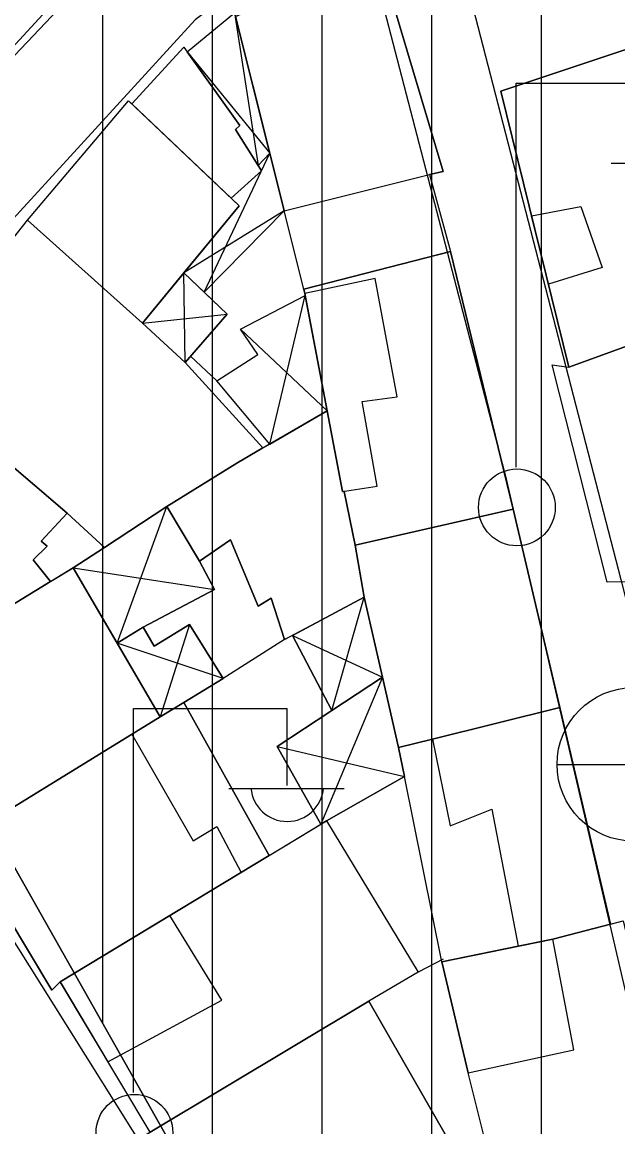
# Model space of a CAD drawing. Extents: x 417997 to 421451, y 4451742 to 4455216.
# Drawn here: x 420943.7 to 420970.9, y 4452416.4 to 4452466.7 of the extents above; entities that cross this region are included whole.
import ezdxf

# ---------------------------------------------------------------- set-up
doc = ezdxf.new("R2010")
doc.units = 0
for name, color, linetype in [('ADA', 7, 'Continuous'), ('B_Mesken', 7, 'Continuous'), ('B_Sundurma', 7, 'Continuous'), ('B_Teras', 7, 'Continuous'), ('PL_AYA_PARK_DINLENME', 7, 'Continuous'), ('PL_KON_MEV_450', 7, 'Continuous'), ('S_Elektrik_Diregi', 7, 'Continuous'), ('S_Rogar_Kapagi_Buski', 7, 'Continuous'), ('Sinir_Duvar_tek_tarafa_ait', 7, 'Continuous'), ('TR_YUKSEKYOGUNKONUT', 7, 'Continuous'), ('Yol_Sose', 7, 'Continuous')]:
    doc.layers.add(name, color=color, linetype=linetype)

msp = doc.modelspace()

# ---------------------------------------------------------------- linework, layer by layer
at = {"layer": 'ADA'}
msp.add_line((420930.356, 4452451.198), (420955.758, 4452406.29), dxfattribs=at)
msp.add_line((420930.356, 4452451.198), (420955.758, 4452406.29), dxfattribs=at)
at = {"layer": 'B_Mesken'}
for points in [[(420932.157, 4452465.784), (420937.872, 4452459.745), (420945.897, 4452468.465), (420940.548, 4452474.536), (420934.751, 4452468.746), (420934.988, 4452468.468)], [(420932.157, 4452465.784), (420934.988, 4452468.468), (420934.751, 4452468.746), (420940.548, 4452474.536), (420945.897, 4452468.465), (420937.872, 4452459.745)], [(420956.549, 4452454.57), (420953.443, 4452467.005), (420959.944, 4452469.871), (420962.895, 4452459.931), (420962.272, 4452459.799), (420963.241, 4452456.293)], [(420963.241, 4452456.293), (420956.549, 4452454.57), (420955.656, 4452458.147), (420955, 4452460.772), (420953.443, 4452467.005), (420959.568, 4452469.706), (420959.945, 4452469.871), (420962.895, 4452459.931), (420962.272, 4452459.799)], [(420965.527, 4452463.596), (420968.633, 4452451.016), (420977.074, 4452454.09), (420973.858, 4452466.484), (420971.641, 4452465.629)], [(420975.876, 4452458.706), (420977.074, 4452454.09), (420968.633, 4452451.016), (420965.527, 4452463.596), (420971.641, 4452465.629), (420973.397, 4452466.306), (420973.858, 4452466.484)], [(420948.707, 4452463.013), (420951.077, 4452465.602), (420953.64, 4452462.026), (420953.433, 4452461.847), (420954.62, 4452459.969), (420953.236, 4452458.712)], [(420951.23, 4452465.388), (420953.64, 4452462.026), (420953.433, 4452461.847), (420954.469, 4452460.208), (420954.62, 4452459.969), (420953.236, 4452458.712), (420948.707, 4452463.013), (420951.077, 4452465.602)], [(420943.955, 4452457.711), (420948.563, 4452463.15), (420953.601, 4452458.365), (420949.193, 4452453.024)], [(420948.707, 4452463.013), (420953.236, 4452458.712), (420953.601, 4452458.365), (420951.08, 4452455.31), (420949.193, 4452453.024), (420943.955, 4452457.711), (420948.563, 4452463.15)], [(420938.384, 4452450.673), (420943.955, 4452457.711), (420949.193, 4452453.024), (420951.145, 4452451.236), (420954.683, 4452447.332), (420953.489, 4452446.644), (420950.311, 4452444.665), (420947.459, 4452442.804), (420945.762, 4452444.362)], [(420938.384, 4452450.673), (420943.955, 4452457.711), (420949.193, 4452453.024), (420951.145, 4452451.236), (420954.683, 4452447.332), (420953.489, 4452446.644), (420950.311, 4452444.665), (420947.459, 4452442.804), (420945.762, 4452444.362)], [(420958.391, 4452445.355), (420958.889, 4452442.9), (420966.091, 4452444.538), (420963.241, 4452456.293), (420956.549, 4452454.57), (420956.595, 4452454.369), (420958.317, 4452445.343)], [(420966.091, 4452444.538), (420958.889, 4452442.9), (420958.391, 4452445.355), (420958.317, 4452445.343), (420957.615, 4452449.022), (420956.613, 4452454.276), (420956.595, 4452454.369), (420956.549, 4452454.57), (420963.241, 4452456.293)], [(420977.074, 4452454.09), (420977.94, 4452450.756), (420978.151, 4452450.181), (420977.551, 4452449.995), (420979.105, 4452443.952), (420971.233, 4452441.234), (420970.379, 4452441.216), (420967.871, 4452451.117), (420968.633, 4452451.016)], [(420977.94, 4452450.756), (420978.151, 4452450.181), (420977.551, 4452449.995), (420978.303, 4452447.069), (420979.105, 4452443.952), (420978.781, 4452443.84), (420971.233, 4452441.234), (420970.379, 4452441.216), (420967.871, 4452451.117), (420968.633, 4452451.016), (420977.074, 4452454.09)], [(420945.001, 4452441.24), (420944.219, 4452442.232), (420944.846, 4452442.864), (420944.571, 4452443.078), (420945.762, 4452444.362), (420937.975, 4452451.023), (420931.964, 4452443.379), (420936.847, 4452436.244)], [(420938.384, 4452450.673), (420945.762, 4452444.362), (420944.571, 4452443.078), (420944.846, 4452442.864), (420944.219, 4452442.232), (420945.001, 4452441.24), (420936.847, 4452436.244), (420931.964, 4452443.379), (420937.975, 4452451.023)], [(420957.615, 4452449.022), (420953.489, 4452446.644), (420950.311, 4452444.665), (420951.79, 4452442.171), (420953.201, 4452443.149), (420954.463, 4452440.122), (420955.054, 4452440.482), (420955.674, 4452438.598), (420959.3, 4452440.528), (420958.889, 4452442.9), (420958.391, 4452445.355), (420958.317, 4452445.343)], [(420958.391, 4452445.355), (420958.889, 4452442.9), (420959.3, 4452440.528), (420956.037, 4452438.791), (420955.674, 4452438.598), (420955.054, 4452440.482), (420954.463, 4452440.122), (420953.201, 4452443.149), (420951.79, 4452442.171), (420950.311, 4452444.665), (420953.489, 4452446.644), (420954.683, 4452447.332), (420954.996, 4452447.513), (420957.615, 4452449.022), (420958.317, 4452445.343)], [(420958.889, 4452442.9), (420959.3, 4452440.528), (420960.137, 4452436.881), (420960.869, 4452433.674), (420968.217, 4452435.497), (420966.091, 4452444.538)], [(420968.217, 4452435.497), (420962.412, 4452434.057), (420960.869, 4452433.674), (420960.137, 4452436.881), (420959.3, 4452440.528), (420958.889, 4452442.9), (420966.091, 4452444.538)], [(420950.008, 4452435.074), (420946.039, 4452441.876), (420936.65, 4452436.123), (420940.93, 4452429.501)], [(420948.046, 4452438.437), (420950.008, 4452435.074), (420940.93, 4452429.501), (420936.65, 4452436.123), (420936.847, 4452436.244), (420945.001, 4452441.24), (420946.039, 4452441.876)], [(420954.972, 4452428.756), (420951.079, 4452435.731), (420940.93, 4452429.501), (420945.071, 4452422.621), (420945.437, 4452422.994)], [(420954.972, 4452428.757), (420945.437, 4452422.994), (420945.071, 4452422.621), (420940.93, 4452429.501), (420950.008, 4452435.074), (420951.079, 4452435.731)], [(420966.323, 4452424.62), (420962.84, 4452423.914), (420961.146, 4452432.359), (420960.869, 4452433.674), (420962.412, 4452434.057), (420968.217, 4452435.497), (420970.531, 4452425.628), (420967.907, 4452424.94)], [(420961.146, 4452432.359), (420960.869, 4452433.674), (420962.412, 4452434.057), (420968.217, 4452435.497), (420970.531, 4452425.628), (420967.907, 4452424.94), (420966.323, 4452424.62), (420962.84, 4452423.914)], [(420959.51, 4452422.115), (420949.549, 4452416.149), (420945.437, 4452422.994), (420954.972, 4452428.757), (420957.329, 4452430.181), (420957.588, 4452430.338), (420961.76, 4452423.439)], [(420949.549, 4452416.149), (420945.437, 4452422.994), (420957.588, 4452430.337), (420961.76, 4452423.439), (420959.51, 4452422.115)], [(420965.118, 4452414.236), (420964.761, 4452415.99), (420964.044, 4452418.845), (420962.84, 4452423.914), (420967.907, 4452424.94), (420971.108, 4452425.779), (420973.336, 4452416.327)], [(420973.336, 4452416.327), (420965.118, 4452414.237), (420964.761, 4452415.99), (420964.044, 4452418.845), (420962.84, 4452423.914), (420966.323, 4452424.62), (420967.907, 4452424.94), (420970.531, 4452425.628), (420971.108, 4452425.779)], [(420953.158, 4452408.838), (420963.468, 4452415.242), (420959.51, 4452422.115), (420949.1, 4452415.88)], [(420963.468, 4452415.242), (420960.937, 4452413.67), (420959.308, 4452412.658), (420953.352, 4452408.959), (420953.158, 4452408.838), (420949.1, 4452415.88), (420949.549, 4452416.149), (420959.51, 4452422.115)]]:
    msp.add_lwpolyline(points, close=True, dxfattribs=at)
at = {"layer": 'B_Sundurma'}
for p, q in [((420953.391, 4452467.17), (420954.469, 4452460.208)), ((420951.23, 4452465.388), (420955, 4452460.772)), ((420952.001, 4452454.435), (420955, 4452460.772)), ((420955.656, 4452458.147), (420951.08, 4452455.31)), ((420951.145, 4452451.236), (420951.08, 4452455.31)), ((420954.996, 4452447.513), (420956.613, 4452454.276)), ((420949.193, 4452453.024), (420953.05, 4452453.438)), ((420953.668, 4452452.742), (420957.615, 4452449.022)), ((420948.046, 4452438.437), (420950.311, 4452444.665)), ((420946.039, 4452441.876), (420952.479, 4452440.878)), ((420957.831, 4452435.366), (420959.3, 4452440.528)), ((420951.339, 4452439.28), (420950.008, 4452435.074)), ((420956.037, 4452438.791), (420960.137, 4452436.881)), ((420952.871, 4452436.828), (420948.046, 4452438.437)), ((420960.137, 4452436.881), (420957.329, 4452430.181)), ((420955.337, 4452433.727), (420961.146, 4452432.359))]:
    msp.add_line(p, q, dxfattribs=at)
for points in [[(420951.23, 4452465.388), (420953.391, 4452467.17), (420953.443, 4452467.005), (420955, 4452460.772), (420954.469, 4452460.208), (420953.433, 4452461.847), (420953.64, 4452462.026)], [(420953.443, 4452467.005), (420955, 4452460.772), (420954.469, 4452460.208), (420953.433, 4452461.847), (420953.64, 4452462.026), (420951.23, 4452465.388), (420953.391, 4452467.17)], [(420953.236, 4452458.712), (420954.62, 4452459.969), (420954.469, 4452460.208), (420955, 4452460.772), (420955.656, 4452458.147), (420952.001, 4452454.435), (420951.08, 4452455.31), (420953.601, 4452458.365)], [(420955.656, 4452458.147), (420952.001, 4452454.435), (420951.08, 4452455.31), (420953.601, 4452458.365), (420953.236, 4452458.712), (420954.62, 4452459.969), (420954.469, 4452460.208), (420955, 4452460.772)], [(420949.193, 4452453.024), (420951.145, 4452451.236), (420953.05, 4452453.438), (420951.08, 4452455.31)], [(420952.001, 4452454.435), (420953.05, 4452453.438), (420951.145, 4452451.236), (420949.193, 4452453.024), (420951.08, 4452455.31)], [(420954.996, 4452447.513), (420952.592, 4452450.399), (420954.455, 4452451.587), (420953.668, 4452452.742), (420956.613, 4452454.276), (420957.615, 4452449.022)], [(420954.996, 4452447.513), (420952.592, 4452450.399), (420954.455, 4452451.587), (420953.668, 4452452.742), (420956.613, 4452454.276), (420957.615, 4452449.022)], [(420947.459, 4452442.804), (420946.039, 4452441.876), (420948.046, 4452438.437), (420949.231, 4452439.158), (420952.479, 4452440.878), (420951.79, 4452442.171), (420950.311, 4452444.665)], [(420951.79, 4452442.171), (420952.479, 4452440.879), (420949.231, 4452439.158), (420948.046, 4452438.437), (420946.039, 4452441.876), (420947.459, 4452442.804), (420950.311, 4452444.665)], [(420956.037, 4452438.791), (420957.831, 4452435.366), (420960.137, 4452436.881), (420959.3, 4452440.528)], [(420960.137, 4452436.881), (420957.831, 4452435.366), (420956.037, 4452438.791), (420959.3, 4452440.528)], [(420951.079, 4452435.731), (420952.871, 4452436.828), (420951.339, 4452439.28), (420949.733, 4452438.299), (420949.231, 4452439.158), (420948.046, 4452438.437), (420950.008, 4452435.074)], [(420951.079, 4452435.731), (420950.008, 4452435.074), (420948.046, 4452438.437), (420949.231, 4452439.158), (420949.733, 4452438.299), (420951.339, 4452439.28), (420952.871, 4452436.828)], [(420960.137, 4452436.881), (420955.337, 4452433.727), (420957.329, 4452430.181), (420957.588, 4452430.337), (420961.146, 4452432.359), (420960.82, 4452433.905)], [(420960.869, 4452433.674), (420961.146, 4452432.359), (420957.588, 4452430.338), (420957.329, 4452430.181), (420955.337, 4452433.727), (420957.831, 4452435.366), (420960.137, 4452436.881)]]:
    msp.add_lwpolyline(points, close=True, dxfattribs=at)
at = {"layer": 'B_Teras'}
for points in [[(420955.656, 4452458.147), (420962.272, 4452459.799), (420962.895, 4452459.931), (420959.944, 4452469.871), (420959.568, 4452469.706), (420953.443, 4452467.005), (420955, 4452460.772)], [(420970.142, 4452455.557), (420967.699, 4452454.8), (420966.932, 4452457.907), (420969.182, 4452458.346)], [(420956.595, 4452454.369), (420958.317, 4452445.343), (420959.897, 4452445.599), (420959.213, 4452449.447), (420960.807, 4452449.669), (420959.801, 4452455.053)], [(420962.412, 4452434.057), (420963.219, 4452430.116), (420965.116, 4452430.864), (420966.323, 4452424.62), (420967.907, 4452424.94), (420970.531, 4452425.628), (420968.217, 4452435.497)], [(420948.716, 4452434.281), (420951.507, 4452429.427), (420952.586, 4452430.081), (420953.699, 4452427.987), (420945.437, 4452422.994), (420945.071, 4452422.621), (420940.93, 4452429.501)], [(420952.817, 4452422.161), (420950.441, 4452426.018), (420945.437, 4452422.994), (420947.623, 4452419.355)], [(420964.044, 4452418.845), (420968.857, 4452419.899), (420967.907, 4452424.94), (420962.84, 4452423.914)]]:
    msp.add_lwpolyline(points, close=True, dxfattribs=at)
at = {"layer": 'PL_AYA_PARK_DINLENME'}
msp.add_lwpolyline([(420955.758, 4452406.29), (420894.067, 4452409.012), (420857.93, 4452398.147), (420858.757, 4452409.21), (420893.613, 4452418.538), (420906.494, 4452429.988), (420930.356, 4452451.198)], close=True, dxfattribs=at)
msp.add_lwpolyline([(420955.758, 4452406.29), (420894.067, 4452409.012), (420857.93, 4452398.147), (420858.757, 4452409.21), (420893.613, 4452418.538), (420906.494, 4452429.988), (420930.356, 4452451.198)], close=True, dxfattribs=at)
at = {"layer": 'PL_KON_MEV_450'}
msp.add_lwpolyline([(420943.964, 4452333.259), (420890.438, 4452339.156), (420894.067, 4452409.012), (420955.758, 4452406.29), (420930.356, 4452451.198), (420906.494, 4452429.988), (420877.387, 4452460.374), (420915.8, 4452498.787), (420961.132, 4452498.753), (420961.655, 4452472.064), (421038.956, 4452492.38), (421042.667, 4452488.692), (421043.462, 4452373.991), (421023.346, 4452363.197), (421036.047, 4452320.558), (420975.678, 4452283.747), (420939.98, 4452286.94)], close=True, dxfattribs=at)
msp.add_lwpolyline([(420943.964, 4452333.259), (420890.438, 4452339.156), (420894.067, 4452409.012), (420955.758, 4452406.29), (420930.356, 4452451.198), (420906.494, 4452429.988), (420877.387, 4452460.374), (420915.8, 4452498.787), (420961.132, 4452498.753), (420961.655, 4452472.064), (421038.956, 4452492.38), (421042.667, 4452488.692), (421043.462, 4452373.991), (421023.346, 4452363.197), (421036.047, 4452320.558), (420975.678, 4452283.747), (420939.98, 4452286.94)], close=True, dxfattribs=at)
at = {"layer": 'S_Elektrik_Diregi'}
for p, q in [((420966.225, 4452446.46), (420966.225, 4452463.961)), ((420966.225, 4452463.961), (420973.225, 4452463.961)), ((420970.565, 4452460.321), (420975.815, 4452460.321)), ((420948.792, 4452417.954), (420948.792, 4452435.454)), ((420948.792, 4452435.454), (420955.792, 4452435.454)), ((420955.792, 4452431.954), (420955.792, 4452435.454)), ((420953.132, 4452431.814), (420958.382, 4452431.814))]:
    msp.add_line(p, q, dxfattribs=at)
for centre in [(420966.261, 4452444.625), (420948.828, 4452416.119)]:
    msp.add_circle(centre, 1.75, dxfattribs=at)
msp.add_arc((420955.793, 4452431.967), 1.658, 184.8384, 355.1464, dxfattribs=at)
at = {"layer": 'S_Rogar_Kapagi_Buski'}
msp.add_line((420968.091, 4452432.911), (420975.091, 4452432.911), dxfattribs=at)
msp.add_circle((420971.591, 4452432.911), 3.5, dxfattribs=at)
at = {"layer": 'Sinir_Duvar_tek_tarafa_ait'}
for points in [[(420952.592, 4452450.399), (420951.389, 4452451.518)], [(420955.674, 4452438.598), (420952.871, 4452436.828)], [(420962.902, 4452424.035), (420961.76, 4452423.439)]]:
    msp.add_lwpolyline(points, dxfattribs=at)
at = {"layer": 'TR_YUKSEKYOGUNKONUT'}
for p, q in [((420947.387, 4452421.089), (420947.387, 4452498.763)), ((420947.387, 4452421.089), (420947.387, 4452498.763)), ((420952.387, 4452412.25), (420952.387, 4452498.76)), ((420952.387, 4452412.25), (420952.387, 4452498.76)), ((420957.387, 4452285.383), (420957.387, 4452498.756)), ((420957.387, 4452285.383), (420957.387, 4452498.756)), ((420967.387, 4452404.028), (420967.387, 4452473.571)), ((420967.387, 4452404.028), (420967.387, 4452473.571)), ((420962.387, 4452397.195), (420962.387, 4452472.256)), ((420962.387, 4452397.195), (420962.387, 4452472.256))]:
    msp.add_line(p, q, dxfattribs=at)
at = {"layer": 'Yol_Sose'}
for points in [[(420924.198, 4452443.548), (420932.1, 4452452.83), (420938.284, 4452459.89), (420947.319, 4452469.398), (420953.167, 4452474.524), (420959.336, 4452478.947), (420963.929, 4452482.19), (420967.577, 4452484.24), (420989.225, 4452495.518), (421011.037, 4452506.152)], [(421014.803, 4452388.358), (421003.911, 4452427.516), (420994.744, 4452460.687), (420986.216, 4452487.577), (420985.94, 4452487.775), (420985.732, 4452487.806), (420971.922, 4452480.936), (420964.382, 4452476.328), (420962.814, 4452475.198), (420962.669, 4452474.982), (420962.612, 4452474.647), (420962.665, 4452473.609), (420970.993, 4452441.339), (420979.567, 4452407.565)]]:
    msp.add_lwpolyline(points, dxfattribs=at)
msp.add_lwpolyline([(420962.299, 4452394.585), (420969.963, 4452382.023), (420970.149, 4452381.912), (420970.707, 4452381.807), (420978.887, 4452386.68), (420979.146, 4452386.904), (420979.283, 4452387.233), (420979.323, 4452387.554), (420972.854, 4452415.546), (420965.81, 4452445.843), (420959.327, 4452470.766), (420959.116, 4452470.976), (420958.754, 4452471.115), (420958.095, 4452471.162), (420952.958, 4452467.897), (420951.604, 4452466.847), (420939.043, 4452453.142), (420931.843, 4452444.223), (420931.675, 4452443.686), (420931.651, 4452443.364), (420935.882, 4452436.69), (420945.148, 4452421.943)], close=True, dxfattribs=at)

doc.saveas('drawing.dxf')
